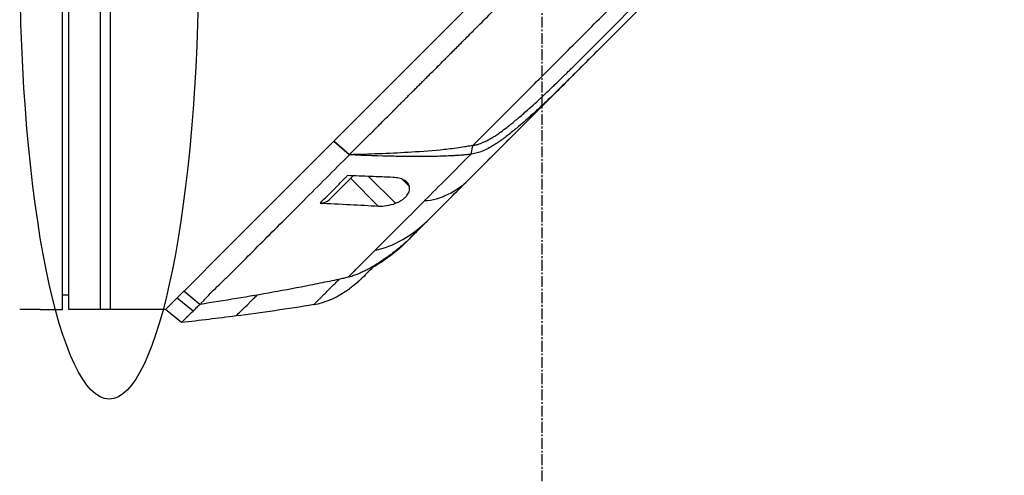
# Model space of a CAD drawing. Header units: millimetres. Extents: x 0 to 4378, y 0 to 2397.
# Tile 460 of 656: x 1530 to 1685, y 1151 to 1222. Entities that reach past the tile are written whole.
import ezdxf

# ---------------------------------------------------------------- set-up
doc = ezdxf.new("R2010")
doc.units = ezdxf.units.MM
doc.header["$LTSCALE"] = 0.2
doc.linetypes.add('CENTER2', pattern=[1.125, 0.75, -0.125, 0.125, -0.125])
doc.layers.add('02_Center Line', color=1, linetype='CENTER2')
doc.layers.add('13_After Rev.Num.', color=6, linetype='Continuous')
doc.styles.add('Rainbow-4.0 Style', font='malgunsl.ttf')
doc.dimstyles.new('Rainbow-4.0 Style', dxfattribs={"dimtxt": 3.5, "dimasz": 2.5, "dimexe": 1, "dimexo": 1, "dimgap": 1, "dimtad": 1, "dimdsep": 46, "dimtxsty": 'Rainbow-4.0 Style', "dimcen": 0, "dimclrd": 251, "dimclre": 251, "dimclrt": 7, "dimazin": 3, "dimtp": 0.1, "dimtm": 0.1, "dimtfac": 0.61, "dimtmove": 0, "dimatfit": 3, "dimfxl": 1, "dimlwd": -1, "dimlwe": -1, "dimarcsym": 1})

# ---------------------------------------------------------------- blocks, each defined once
blk = doc.blocks.new('*D144')
at = {"color": 251, "linetype": 'ByBlock', "transparency": 16777216}
for p, q in [((1621.7, 1236.01), (1778.89, 1236.01)), ((1773.89, 681.61), (1773.89, 1223.51)), ((1676.76, 669.11), (1778.89, 669.11))]:
    blk.add_line(p, q, dxfattribs=at)
at = {"color": 251, "transparency": 16777216}
for points in [[(1771.81, 1223.51), (1775.98, 1223.51), (1773.89, 1236.01)], [(1771.81, 681.61), (1775.98, 681.61), (1773.89, 669.11)]]:
    blk.add_solid(points, dxfattribs=at)
at = {"layer": 'Defpoints', "color": 0, "transparency": 16777216}
for p in [(1616.7, 1236.01), (1773.89, 1236.01), (1671.76, 669.11)]:
    blk.add_point(p, dxfattribs=at)
at = {"color": 7, "transparency": 16777216, "insert": (1759.84, 952.56), "char_height": 17.5, "attachment_point": 5, "rotation": 90, "style": 'Rainbow-4.0 Style'}
blk.add_mtext('566.9', dxfattribs=at)
blk = doc.blocks.new('*D146')
at = {"color": 251, "linetype": 'ByBlock', "transparency": 16777216}
for p, q in [((1483.19, 1869.11), (1834.85, 1869.11)), ((1829.85, 681.61), (1829.85, 1856.61)), ((1617.14, 669.11), (1834.85, 669.11))]:
    blk.add_line(p, q, dxfattribs=at)
at = {"color": 251, "transparency": 16777216}
for points in [[(1827.77, 1856.61), (1831.94, 1856.61), (1829.85, 1869.11)], [(1827.77, 681.61), (1831.94, 681.61), (1829.85, 669.11)]]:
    blk.add_solid(points, dxfattribs=at)
at = {"layer": 'Defpoints', "color": 0, "transparency": 16777216}
for p in [(1478.19, 1869.11), (1829.85, 1869.11), (1612.14, 669.11)]:
    blk.add_point(p, dxfattribs=at)
at = {"color": 7, "transparency": 16777216, "insert": (1815.75, 1269.11), "char_height": 17.5, "attachment_point": 5, "rotation": 90, "style": 'Rainbow-4.0 Style'}
blk.add_mtext('1200', dxfattribs=at)
blk = doc.blocks.new('Blk$A17R2-5W24F')
for p, q in [((-75.2, 677.1), (-75.2, 795.1)), ((-74.2, 677.1), (-74.2, 795.1)), ((-69.2, 677.1), (-69.2, 795.1)), ((-67.7, 795.1), (-67.7, 677.1)), ((38.26, 747.18), (13.59, 722.51)), ((-22.44, 713.66), (-0.18, 735.92)), ((13.59, 722.51), (-20.62, 688.3)), ((13.59, 722.51), (13.58, 722.51)), ((6.42, 716.64), (6.48, 716.7)), ((-30.19, 705.91), (-22.44, 713.66)), ((-49.35, 686.75), (-30.19, 705.91)), ((-30.19, 701.32), (-32.62, 703.48)), ((-32.61, 703.49), (-30.18, 701.34)), ((-11.11, 701.42), (-10.83, 702.79)), ((-30.19, 701.32), (-30.18, 701.34)), ((-33.35, 694.27), (-29.58, 698.03)), ((-27.17, 697.94), (-22.97, 693.74)), ((-29.98, 697.63), (-25.65, 693.3)), ((-21.89, 697.49), (-20.78, 696.38)), ((-21.88, 687.1), (-21.91, 687.12)), ((-20.62, 688.3), (-20.62, 688.3)), ((-56.12, 679.98), (-49.35, 686.75)), ((-28.28, 681.93), (-28.28, 681.93)), ((-75.2, 679.4), (-74.2, 679.39)), ((-57.52, 678.58), (-56.13, 679.97)), ((-56.12, 679.98), (-56.13, 679.97)), ((-53.62, 677.89), (-56.13, 679.97)), ((-56.12, 679.98), (-53.61, 677.88)), ((-59, 677.1), (-57.52, 678.58)), ((-57.17, 678.93), (-54.68, 676.86)), ((-53.61, 677.88), (-53.62, 677.89)), ((-53.62, 677.89), (-53.62, 677.89)), ((-78.7, 677.1), (-81.89, 677.1)), ((-78.2, 677.1), (-75.2, 677.1)), ((-59, 677.1), (-74.2, 677.1)), ((-56.51, 675.03), (-59, 677.1))]:
    blk.add_line(p, q)
for centre, major_axis, ratio, start_param, end_param in [((18.89, 731.4), (60.21, 60.19), 0.000118, 2.092385, 2.238242), ((-35.47, 696.4), (2.12, -2.13), 0.723626, 5.609776, 6.285676), ((261.62, 970.58), (290.94, 290.97), 0.00001, 3.386635, 3.421383), ((-34.85, 707.53), (10.42, 25.63), 0.82656, 4.179952, 4.245343)]:
    blk.add_ellipse(centre, major_axis=major_axis, ratio=ratio, start_param=start_param, end_param=end_param)
for points, knots in [([(-30.18, 701.34), (-29.79, 701.73), (-29.39, 702.14), (-28.97, 702.56), (-28.55, 702.98), (-28.13, 703.4), (-27.69, 703.84), (-27.55, 703.98), (-27.41, 704.12), (-27.27, 704.26), (-27.13, 704.4), (-26.99, 704.54), (-26.85, 704.68), (-26.71, 704.82), (-26.57, 704.96), (-26.43, 705.1), (-26.42, 705.12), (-26.4, 705.13), (-26.39, 705.14), (-26.27, 705.26), (-26.17, 705.37), (-26.06, 705.47), (-25.95, 705.58), (-25.84, 705.69), (-25.73, 705.8), (-25.64, 705.89), (-25.54, 705.99), (-25.45, 706.08), (-25.14, 706.39), (-24.81, 706.72), (-24.48, 707.05), (-24.14, 707.39), (-23.8, 707.73), (-23.44, 708.09), (-23.34, 708.19), (-23.23, 708.3), (-23.13, 708.4), (-23.02, 708.5), (-22.92, 708.61), (-22.82, 708.71), (-22.72, 708.81), (-22.61, 708.91), (-22.52, 709.01), (-22.5, 709.03), (-22.49, 709.04), (-22.48, 709.05), (-22.45, 709.08), (-22.43, 709.1), (-22.41, 709.12), (-22.37, 709.16), (-22.34, 709.19), (-22.31, 709.22), (-22.28, 709.24), (-22.26, 709.27), (-22.24, 709.29), (-22.17, 709.36), (-22.09, 709.43), (-22, 709.52), (-21.91, 709.62), (-21.81, 709.72), (-21.69, 709.83), (-21.58, 709.95), (-21.45, 710.07), (-21.32, 710.21), (-21.3, 710.23), (-21.28, 710.25), (-21.26, 710.27), (-21.11, 710.41), (-20.96, 710.57), (-20.79, 710.74), (-20.72, 710.8), (-20.66, 710.87), (-20.59, 710.93), (-20.54, 710.98), (-20.48, 711.04), (-20.43, 711.09), (-20.33, 711.19), (-20.23, 711.29), (-20.14, 711.39), (-20.04, 711.49), (-19.94, 711.58), (-19.85, 711.67), (-19.83, 711.69), (-19.8, 711.72), (-19.78, 711.74), (-19.58, 711.94), (-19.39, 712.13), (-19.21, 712.31), (-19.03, 712.49), (-18.87, 712.65), (-18.71, 712.81), (-18.6, 712.92), (-18.5, 713.02), (-18.4, 713.12), (-18.17, 713.34), (-17.94, 713.58), (-17.69, 713.83), (-17.44, 714.08), (-17.18, 714.34), (-16.9, 714.62), (-16.63, 714.89), (-16.33, 715.18), (-16.03, 715.49), (-15.74, 715.78), (-15.44, 716.08), (-15.13, 716.39), (-15.11, 716.41), (-15.09, 716.42), (-15.08, 716.44), (-14.98, 716.54), (-14.88, 716.64), (-14.78, 716.74), (-14.68, 716.84), (-14.57, 716.94), (-14.48, 717.04), (-14.44, 717.08), (-14.4, 717.12), (-14.36, 717.16), (-14.35, 717.17), (-14.34, 717.18), (-14.32, 717.19), (-14.08, 717.44), (-13.83, 717.69), (-13.59, 717.93), (-13.35, 718.17), (-13.1, 718.42), (-12.86, 718.66), (-12.62, 718.9), (-12.38, 719.14), (-12.14, 719.38), (-12.07, 719.45), (-12.01, 719.51), (-11.94, 719.58), (-11.62, 719.9), (-11.31, 720.21), (-10.99, 720.53), (-10.73, 720.79), (-10.47, 721.06), (-10.21, 721.32), (-9.84, 721.68), (-9.47, 722.05), (-9.11, 722.42), (-8.74, 722.79), (-8.37, 723.16), (-8, 723.52), (-7.63, 723.9), (-7.26, 724.27), (-6.9, 724.63), (-6.63, 724.9), (-6.36, 725.17), (-6.1, 725.43), (-6.09, 725.44), (-6.08, 725.45), (-6.07, 725.46), (-5.97, 725.56), (-5.88, 725.65), (-5.78, 725.75), (-5.69, 725.84), (-5.6, 725.93), (-5.5, 726.03), (-5.49, 726.04), (-5.47, 726.06), (-5.46, 726.07), (-5.24, 726.29), (-5.01, 726.52), (-4.77, 726.76), (-4.7, 726.83), (-4.63, 726.91), (-4.55, 726.98), (-4.48, 727.06), (-4.4, 727.13), (-4.32, 727.21), (-4.3, 727.24), (-4.27, 727.26), (-4.25, 727.29), (-4.17, 727.36), (-4.09, 727.45), (-4.01, 727.53), (-3.92, 727.61), (-3.84, 727.69), (-3.76, 727.78), (-3.74, 727.79), (-3.72, 727.81), (-3.71, 727.83), (-3.53, 728.01), (-3.36, 728.17), (-3.21, 728.33), (-3.05, 728.48), (-2.91, 728.63), (-2.78, 728.76), (-2.66, 728.88), (-2.54, 729), (-2.44, 729.1), (-2.34, 729.2), (-2.25, 729.29), (-2.17, 729.37), (-2.09, 729.44), (-2.03, 729.51), (-1.97, 729.56), (-1.96, 729.58), (-1.94, 729.6), (-1.92, 729.62), (-1.9, 729.63), (-1.88, 729.65), (-1.86, 729.68), (-1.5, 730.04), (-1.13, 730.41), (-0.75, 730.79), (-0.43, 731.11), (-0.11, 731.44), (0.23, 731.77), (0.3, 731.84), (0.38, 731.92), (0.46, 732), (0.53, 732.08), (0.61, 732.15), (0.69, 732.23), (0.71, 732.26), (0.74, 732.28), (0.76, 732.3), (0.95, 732.49), (1.12, 732.66), (1.28, 732.83), (1.45, 732.99), (1.6, 733.15), (1.74, 733.29), (1.89, 733.43), (2.02, 733.56), (2.14, 733.68), (2.18, 733.73), (2.23, 733.77), (2.28, 733.82), (2.3, 733.84), (2.32, 733.86), (2.34, 733.89), (2.69, 734.23), (3.03, 734.57), (3.37, 734.91), (3.7, 735.25), (4.04, 735.59), (4.38, 735.93), (4.72, 736.27), (5.07, 736.61), (5.41, 736.96), (5.76, 737.31), (6.11, 737.65), (6.46, 738), (6.47, 738.01), (6.47, 738.02), (6.48, 738.02), (6.58, 738.13), (6.69, 738.24), (6.8, 738.34), (6.91, 738.45), (7.02, 738.57), (7.13, 738.68), (7.37, 738.92), (7.61, 739.15), (7.84, 739.39), (8.08, 739.62), (8.31, 739.86), (8.54, 740.08), (8.77, 740.32), (9.01, 740.55), (9.23, 740.78), (9.46, 741.01), (9.69, 741.23), (9.91, 741.45), (10.13, 741.68), (10.36, 741.9), (10.57, 742.11), (10.59, 742.13), (10.61, 742.15), (10.62, 742.17), (10.69, 742.23), (10.75, 742.29), (10.82, 742.36), (10.84, 742.38), (10.86, 742.4), (10.88, 742.42), (10.97, 742.51), (11.07, 742.62), (11.19, 742.73), (11.31, 742.85), (11.44, 742.98), (11.58, 743.12), (11.71, 743.24), (11.84, 743.38), (11.99, 743.53), (12.01, 743.54), (12.02, 743.56), (12.03, 743.57), (12.2, 743.74), (12.38, 743.92), (12.57, 744.11), (12.62, 744.16), (12.66, 744.2), (12.7, 744.24), (12.85, 744.39), (12.99, 744.53), (13.13, 744.67), (13.22, 744.75), (13.3, 744.84), (13.38, 744.92), (13.59, 745.13), (13.79, 745.33), (13.98, 745.51), (14.16, 745.69), (14.33, 745.86), (14.49, 746.02), (14.54, 746.07), (14.59, 746.12), (14.64, 746.18), (14.7, 746.23), (14.76, 746.29), (14.82, 746.35), (14.97, 746.5), (15.13, 746.66), (15.29, 746.82), (15.44, 746.97), (15.6, 747.13), (15.76, 747.28), (15.88, 747.41), (16.01, 747.54), (16.13, 747.66), (16.54, 748.07), (16.94, 748.46), (17.32, 748.85), (17.35, 748.87), (17.37, 748.9), (17.4, 748.92), (17.8, 749.33), (18.19, 749.72), (18.57, 750.09), (18.68, 750.21), (18.79, 750.32), (18.9, 750.43), (19.21, 750.73), (19.52, 751.04), (19.84, 751.37), (19.88, 751.4), (19.91, 751.43), (19.95, 751.47), (20.27, 751.79), (20.6, 752.13), (20.94, 752.47), (20.98, 752.5), (21.01, 752.53), (21.05, 752.57), (21.12, 752.64), (21.19, 752.72), (21.27, 752.79), (21.62, 753.14), (21.98, 753.5), (22.35, 753.87), (22.37, 753.89), (22.39, 753.91), (22.41, 753.93), (22.51, 754.03), (22.61, 754.13), (22.71, 754.23), (22.8, 754.32), (22.88, 754.4), (22.96, 754.48), (23.22, 754.75), (23.48, 755.01), (23.74, 755.27), (24, 755.53), (24.26, 755.78), (24.51, 756.04), (24.67, 756.2), (24.83, 756.36), (24.99, 756.51), (25.19, 756.71), (25.38, 756.91), (25.58, 757.11), (25.78, 757.31), (25.98, 757.51), (26.18, 757.71), (26.37, 757.9), (26.57, 758.1), (26.77, 758.3), (26.84, 758.37), (26.91, 758.44), (26.98, 758.51), (27, 758.53), (27.01, 758.54), (27.02, 758.55), (27.13, 758.66), (27.25, 758.78), (27.37, 758.9), (27.48, 759.01), (27.6, 759.13), (27.71, 759.24), (27.81, 759.34), (27.9, 759.44), (28, 759.53), (28.04, 759.58), (28.09, 759.62), (28.13, 759.67), (28.45, 759.98), (28.75, 760.29), (29.04, 760.58), (29.33, 760.87), (29.61, 761.15), (29.88, 761.41), (30.14, 761.67), (30.39, 761.93), (30.63, 762.17), (30.69, 762.22), (30.75, 762.28), (30.81, 762.34), (30.84, 762.38), (30.88, 762.41), (30.92, 762.45), (30.92, 762.46), (30.92, 762.46), (30.93, 762.46), (31.11, 762.65), (31.3, 762.84), (31.49, 763.03), (31.68, 763.21), (31.87, 763.4), (32.05, 763.59), (32.12, 763.66), (32.19, 763.73), (32.26, 763.8), (32.71, 764.25), (33.17, 764.7), (33.62, 765.16), (34, 765.54), (34.37, 765.91), (34.75, 766.29)], [-1, -1, -1, -1, -0.9789296, -0.9789296, -0.9789296, -0.9581244, -0.9581244, -0.9581244, -0.9515451, -0.9515451, -0.9515451, -0.9449348, -0.9449348, -0.9449348, -0.9382041, -0.9382041, -0.9382041, -0.9375, -0.9375, -0.9375, -0.9319977, -0.9319977, -0.9319977, -0.9263951, -0.9263951, -0.9263951, -0.921504, -0.921504, -0.921504, -0.9055419, -0.9055419, -0.9055419, -0.8896704, -0.8896704, -0.8896704, -0.8851265, -0.8851265, -0.8851265, -0.8805228, -0.8805228, -0.8805228, -0.875695, -0.875695, -0.875695, -0.875, -0.875, -0.875, -0.8738027, -0.8738027, -0.8738027, -0.871339, -0.871339, -0.871339, -0.8694745, -0.8694745, -0.8694745, -0.8642105, -0.8642105, -0.8642105, -0.8589421, -0.8589421, -0.8589421, -0.853667, -0.853667, -0.853667, -0.8528979, -0.8528979, -0.8528979, -0.8475582, -0.8475582, -0.8475582, -0.8455145, -0.8455145, -0.8455145, -0.84375, -0.84375, -0.84375, -0.8401552, -0.8401552, -0.8401552, -0.8363637, -0.8363637, -0.8363637, -0.8353788, -0.8353788, -0.8353788, -0.826964, -0.826964, -0.826964, -0.8184892, -0.8184892, -0.8184892, -0.8125358, -0.8125358, -0.8125358, -0.799416, -0.799416, -0.799416, -0.7862374, -0.7862374, -0.7862374, -0.7730127, -0.7730127, -0.7730127, -0.7604312, -0.7604312, -0.7604312, -0.7597326, -0.7597326, -0.7597326, -0.7557579, -0.7557579, -0.7557579, -0.7516937, -0.7516937, -0.7516937, -0.75, -0.75, -0.75, -0.7495095, -0.7495095, -0.7495095, -0.738744, -0.738744, -0.738744, -0.7278633, -0.7278633, -0.7278633, -0.7168641, -0.7168641, -0.7168641, -0.7138982, -0.7138982, -0.7138982, -0.699398, -0.699398, -0.699398, -0.6875, -0.6875, -0.6875, -0.6708213, -0.6708213, -0.6708213, -0.6540892, -0.6540892, -0.6540892, -0.6372304, -0.6372304, -0.6372304, -0.625, -0.625, -0.625, -0.6245336, -0.6245336, -0.6245336, -0.6200516, -0.6200516, -0.6200516, -0.6155535, -0.6155535, -0.6155535, -0.6148977, -0.6148977, -0.6148977, -0.6047574, -0.6047574, -0.6047574, -0.601782, -0.601782, -0.601782, -0.5990028, -0.5990028, -0.5990028, -0.5982143, -0.5982143, -0.5982143, -0.5957162, -0.5957162, -0.5957162, -0.5932599, -0.5932599, -0.5932599, -0.5927372, -0.5927372, -0.5927372, -0.5872406, -0.5872406, -0.5872406, -0.581718, -0.581718, -0.581718, -0.5763525, -0.5763525, -0.5763525, -0.5709392, -0.5709392, -0.5709392, -0.5654651, -0.5654651, -0.5654651, -0.5637081, -0.5637081, -0.5637081, -0.5625, -0.5625, -0.5625, -0.545469, -0.545469, -0.545469, -0.53125, -0.53125, -0.53125, -0.5282658, -0.5282658, -0.5282658, -0.5253909, -0.5253909, -0.5253909, -0.5245175, -0.5245175, -0.5245175, -0.5174983, -0.5174983, -0.5174983, -0.5103448, -0.5103448, -0.5103448, -0.5030587, -0.5030587, -0.5030587, -0.5001152, -0.5001152, -0.5001152, -0.4990096, -0.4990096, -0.4990096, -0.4837025, -0.4837025, -0.4837025, -0.4685308, -0.4685308, -0.4685308, -0.4531559, -0.4531559, -0.4531559, -0.4377811, -0.4377811, -0.4377811, -0.4375, -0.4375, -0.4375, -0.4329347, -0.4329347, -0.4329347, -0.4283694, -0.4283694, -0.4283694, -0.4184079, -0.4184079, -0.4184079, -0.408246, -0.408246, -0.408246, -0.3977585, -0.3977585, -0.3977585, -0.3870567, -0.3870567, -0.3870567, -0.3760297, -0.3760297, -0.3760297, -0.375, -0.375, -0.375, -0.370183, -0.370183, -0.370183, -0.3689622, -0.3689622, -0.3689622, -0.3630616, -0.3630616, -0.3630616, -0.3571539, -0.3571539, -0.3571539, -0.3517039, -0.3517039, -0.3517039, -0.3512462, -0.3512462, -0.3512462, -0.3451806, -0.3451806, -0.3451806, -0.34375, -0.34375, -0.34375, -0.3385373, -0.3385373, -0.3385373, -0.3351938, -0.3351938, -0.3351938, -0.3266595, -0.3266595, -0.3266595, -0.3181557, -0.3181557, -0.3181557, -0.3153279, -0.3153279, -0.3153279, -0.3125, -0.3125, -0.3125, -0.3057124, -0.3057124, -0.3057124, -0.2989718, -0.2989718, -0.2989718, -0.2935114, -0.2935114, -0.2935114, -0.2757097, -0.2757097, -0.2757097, -0.2745503, -0.2745503, -0.2745503, -0.2556523, -0.2556523, -0.2556523, -0.25, -0.25, -0.25, -0.2343962, -0.2343962, -0.2343962, -0.2327153, -0.2327153, -0.2327153, -0.2171142, -0.2171142, -0.2171142, -0.2155792, -0.2155792, -0.2155792, -0.2121786, -0.2121786, -0.2121786, -0.196408, -0.196408, -0.196408, -0.195491, -0.195491, -0.195491, -0.1911869, -0.1911869, -0.1911869, -0.1875, -0.1875, -0.1875, -0.1755694, -0.1755694, -0.1755694, -0.1636589, -0.1636589, -0.1636589, -0.15625, -0.15625, -0.15625, -0.1469514, -0.1469514, -0.1469514, -0.1377448, -0.1377448, -0.1377448, -0.1287205, -0.1287205, -0.1287205, -0.1255778, -0.1255778, -0.1255778, -0.125, -0.125, -0.125, -0.1200029, -0.1200029, -0.1200029, -0.1150898, -0.1150898, -0.1150898, -0.1110546, -0.1110546, -0.1110546, -0.1091039, -0.1091039, -0.1091039, -0.0953851, -0.0953851, -0.0953851, -0.0816866, -0.0816866, -0.0816866, -0.0680382, -0.0680382, -0.0680382, -0.064702, -0.064702, -0.064702, -0.0627335, -0.0627335, -0.0627335, -0.0625, -0.0625, -0.0625, -0.0529112, -0.0529112, -0.0529112, -0.0435346, -0.0435346, -0.0435346, -0.0400854, -0.0400854, -0.0400854, -0.01801, -0.01801, -0.01801, 0, 0, 0, 0]), ([(-10.83, 702.79), (-8.74, 704.88), (-6.62, 707), (-2.32, 711.3), (-0.15, 713.47), (4.23, 717.85), (6.43, 720.05), (9.74, 723.36), (10.84, 724.46), (13.06, 726.68), (14.18, 727.8), (16.34, 729.96), (17.38, 731), (20.42, 734.04), (22.43, 736.05), (25.91, 739.53), (27.41, 741.03), (30.38, 744), (31.85, 745.47), (33.3, 746.92)], [0, 0, 0, 0, 0.1448174, 0.1448174, 0.2896349, 0.2896349, 0.4344523, 0.4344523, 0.506861, 0.506861, 0.5792697, 0.5792697, 0.6516784, 0.6516784, 0.7896349, 0.7896349, 0.8948175, 0.8948175, 1, 1, 1, 1]), ([(13.58, 722.51), (12.04, 720.96), (10.5, 719.42), (8.2, 717.12), (7.37, 716.29), (6.17, 715.1), (5.77, 714.7), (5.18, 714.1), (4.98, 713.9), (4.61, 713.54), (4.39, 713.31), (4.19, 713.11)], [-1.621831, -1.621831, -1.621831, -1.621831, -0.795793, -0.795793, -0.389175, -0.389175, -0.186369, -0.186369, -0.084957, -0.084957, -0.000037, -0.000037, -0.000037, -0.000037]), ([(-10.83, 702.79), (-10.74, 702.81), (-10.64, 702.82), (-10.45, 702.86), (-10.35, 702.89), (-10.19, 702.93), (-10.12, 702.95), (-9.77, 703.06), (-9.47, 703.17), (-8.98, 703.39), (-8.77, 703.49), (-8.25, 703.76), (-7.95, 703.93), (-7.56, 704.17), (-7.47, 704.22), (-7.17, 704.41), (-6.96, 704.55), (-6.63, 704.78), (-6.51, 704.86), (-6.1, 705.16), (-5.8, 705.39), (-5.33, 705.75), (-5.16, 705.88), (-4.8, 706.17), (-4.61, 706.32), (-4.22, 706.65), (-4.01, 706.83), (-3.28, 707.44), (-2.78, 707.88), (-1.47, 709.03), (-0.69, 709.75), (0.55, 710.91), (1.03, 711.36), (1.68, 711.98), (1.87, 712.16), (2.52, 712.79), (2.89, 713.15), (3.25, 713.5), (3.46, 713.7), (3.82, 714.06), (4.09, 714.32), (4.48, 714.71), (4.65, 714.88), (5.35, 715.57), (5.89, 716.1), (6.42, 716.64)], [-1.285403, -1.285403, -1.285403, -1.285403, -1.271463, -1.271463, -1.256823, -1.256823, -1.246528, -1.246528, -1.202682, -1.202682, -1.170566, -1.170566, -1.123222, -1.123222, -1.109476, -1.109476, -1.075833, -1.075833, -1.056333, -1.056333, -1.007166, -1.007166, -0.978305, -0.978305, -0.945833, -0.945833, -0.910467, -0.910467, -0.825443, -0.825443, -0.691238, -0.691238, -0.608175, -0.608175, -0.575828, -0.575828, -0.493574, -0.493574, -0.381382, -0.381382, -0.294722, -0.294722, -0.227777, -0.227777, 0, 0, 0, 0]), ([(-11.62, 697.3), (-9.13, 699.8), (-6.54, 702.39), (-3.89, 705.03), (-1.25, 707.68), (1.46, 710.38), (4.19, 713.11)], [0, 0, 0, 0, 0.5000002, 0.5000002, 0.5000002, 0.9999984, 0.9999984, 0.9999984, 0.9999984]), ([(4.19, 713.11), (3.73, 712.65), (2.79, 711.72), (1.09, 710.07), (0.33, 709.34), (-0.95, 708.16), (-1.45, 707.7), (-2.23, 707), (-2.51, 706.75), (-3.17, 706.17), (-3.55, 705.85), (-4.08, 705.4), (-4.24, 705.27), (-4.67, 704.92), (-4.95, 704.69), (-5.46, 704.29), (-5.7, 704.11), (-6.06, 703.84), (-6.2, 703.74), (-6.79, 703.31), (-7.26, 703), (-8.33, 702.37), (-8.93, 702.05), (-10.06, 701.63), (-10.68, 701.48), (-11.11, 701.42)], [0, 0, 0, 0, 0.195265, 0.195265, 0.355678, 0.355678, 0.459515, 0.459515, 0.515572, 0.515572, 0.5869, 0.5869, 0.616223, 0.616223, 0.670097, 0.670097, 0.714968, 0.714968, 0.73952, 0.73952, 0.824564, 0.824564, 0.930896, 0.930896, 1.017696, 1.017696, 1.017696, 1.017696]), ([(-10.83, 702.79), (-11.15, 702.74), (-11.46, 702.68), (-11.9, 702.61), (-12.02, 702.59), (-12.55, 702.5), (-12.98, 702.43), (-14.27, 702.25), (-15.12, 702.16), (-17.58, 701.92), (-19.49, 701.79), (-24.04, 701.53), (-27.16, 701.42), (-30.18, 701.34)], [-2.205357, -2.205357, -2.205357, -2.205357, -2.083404, -2.083404, -2.047433, -2.047433, -1.904347, -1.904347, -1.624596, -1.624596, -1.088037, -1.088037, -0.000001, -0.000001, -0.000001, -0.000001]), ([(-53.61, 677.88), (-53.54, 677.95), (-53.47, 678.03), (-53.37, 678.14), (-53.34, 678.18), (-53.27, 678.26), (-53.23, 678.29), (-53.04, 678.49), (-52.89, 678.64), (-52.42, 679.13), (-52.09, 679.48), (-51.39, 680.2), (-51.01, 680.57), (-50.23, 681.33), (-49.82, 681.72), (-49.19, 682.33), (-48.97, 682.54), (-48.65, 682.85), (-48.54, 682.96), (-48.32, 683.18), (-48.21, 683.29), (-47.66, 683.85), (-47.21, 684.3), (-45.82, 685.7), (-44.84, 686.68), (-41.8, 689.72), (-39.62, 691.9), (-36.19, 695.33), (-35.02, 696.5), (-32.64, 698.88), (-31.43, 700.1), (-30.19, 701.32)], [0, 0, 0, 0, 0.015625, 0.015625, 0.0234375, 0.0234375, 0.03125, 0.03125, 0.0625, 0.0625, 0.125, 0.125, 0.1875, 0.1875, 0.25, 0.25, 0.28125, 0.28125, 0.296875, 0.296875, 0.3125, 0.3125, 0.375, 0.375, 0.5, 0.5, 0.75, 0.75, 0.875, 0.875, 1, 1, 1, 1]), ([(-11.11, 701.42), (-11.14, 701.42), (-11.18, 701.41), (-11.23, 701.41), (-11.23, 701.4), (-11.28, 701.4), (-11.33, 701.39), (-11.44, 701.38), (-11.45, 701.38), (-11.56, 701.37), (-11.68, 701.35), (-11.85, 701.34), (-11.93, 701.33), (-12.11, 701.31), (-12.21, 701.31), (-12.44, 701.29), (-12.58, 701.28), (-12.89, 701.25), (-13.06, 701.24), (-13.47, 701.21), (-13.7, 701.2), (-14.87, 701.13), (-15.8, 701.1), (-17.33, 701.07), (-17.97, 701.06), (-18.9, 701.06), (-19.24, 701.06), (-19.99, 701.06), (-20.39, 701.06), (-21.56, 701.07), (-22.35, 701.08), (-25.44, 701.14), (-27.83, 701.22), (-30.19, 701.32)], [-2.291802, -2.291802, -2.291802, -2.291802, -2.291443, -2.291443, -2.29127, -2.29127, -2.290168, -2.290168, -2.288307, -2.288307, -2.239037, -2.239037, -2.210836, -2.210836, -2.175578, -2.175578, -2.128626, -2.128626, -2.066729, -2.066729, -1.984047, -1.984047, -1.657435, -1.657435, -1.438808, -1.438808, -1.307398, -1.307398, -1.157172, -1.157172, -0.859997, -0.859997, -0.000001, -0.000001, -0.000001, -0.000001]), ([(-34.78, 693.77), (-34.59, 693.96), (-34.39, 694.16), (-33.51, 695.04), (-32.82, 695.73), (-31.69, 696.86), (-31.26, 697.29), (-30.71, 697.84), (-30.6, 697.95), (-30.48, 698.07)], [0, 0, 0, 0, 0.000971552, 0.000971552, 0.004393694, 0.004393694, 0.006478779, 0.006478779, 0.007034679, 0.007034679, 0.007034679, 0.007034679]), ([(-23.34, 697.79), (-24.52, 697.83), (-25.68, 697.88), (-28.05, 697.97), (-29.29, 698.02), (-30.48, 698.07)], [0.000001, 0.000001, 0.000001, 0.000001, 0.428926, 0.428926, 0.8578508, 0.8578508, 0.8578508, 0.8578508]), ([(-20.78, 696.38), (-20.84, 696.59), (-20.95, 696.78), (-21.25, 697.11), (-21.44, 697.26), (-21.89, 697.5), (-22.15, 697.6), (-22.71, 697.73), (-23.02, 697.78), (-23.34, 697.79)], [-0.4712694, -0.4712694, -0.4712694, -0.4712694, -0.3559833, -0.3559833, -0.2356302, -0.2356302, -0.1175479, -0.1175479, 0, 0, 0, 0]), ([(-22.97, 693.74), (-22.78, 693.81), (-22.6, 693.89), (-22.26, 694.06), (-22.11, 694.15), (-21.81, 694.35), (-21.67, 694.45), (-21.4, 694.69), (-21.27, 694.82), (-21.01, 695.15), (-20.89, 695.35), (-20.77, 695.71), (-20.74, 695.86), (-20.73, 696.13), (-20.75, 696.26), (-20.78, 696.38)], [0.000001, 0.000001, 0.000001, 0.000001, 0.0602371, 0.0602371, 0.1141523, 0.1141523, 0.169816, 0.169816, 0.2318664, 0.2318664, 0.3259147, 0.3259147, 0.3977793, 0.3977793, 0.4637317, 0.4637317, 0.4637317, 0.4637317]), ([(-18, 690.92), (-17, 691.92), (-15.96, 692.96), (-13.83, 695.1), (-12.73, 696.19), (-11.62, 697.3)], [0, 0, 0, 0, 0.5, 0.5, 1, 1, 1, 1]), ([(-34.78, 693.77), (-33.48, 693.7), (-31.61, 693.61), (-28.54, 693.45), (-27.12, 693.38), (-25.65, 693.3)], [0.000001, 0.000001, 0.000001, 0.000001, 0.4709011, 0.4709011, 0.9421167, 0.9421167, 0.9421167, 0.9421167]), ([(-26.14, 686.39), (-24.96, 687.57), (-23.7, 688.83), (-21.1, 691.42), (-19.76, 692.77), (-18.38, 694.15)], [-1, -1, -1, -1, -0.5, -0.5, 0, 0, 0, 0]), ([(-25.65, 693.3), (-25.25, 693.28), (-24.8, 693.3), (-23.86, 693.45), (-23.39, 693.57), (-22.97, 693.74)], [-0.2628699, -0.2628699, -0.2628699, -0.2628699, -0.1362599, -0.1362599, 0, 0, 0, 0]), ([(-26.46, 683.76), (-26.04, 684), (-24.43, 685), (-22.93, 686.16), (-21.88, 687.1)], [-0.5706772, -0.5706772, -0.5706772, -0.5706772, -0.4232454, 0, 0, 0, 0]), ([(-21.9, 687.13), (-22.18, 686.89), (-22.47, 686.65), (-23.05, 686.18), (-23.35, 685.95), (-23.95, 685.5), (-24.25, 685.28), (-24.86, 684.86), (-25.17, 684.65), (-25.48, 684.45)], [-0.4460143, -0.4460143, -0.4460143, -0.4460143, -0.335024, -0.335024, -0.223008, -0.223008, -0.1109235, -0.1109235, -0.000001, -0.000001, -0.000001, -0.000001]), ([(-20.63, 688.3), (-20.83, 688.09), (-21.04, 687.9), (-21.47, 687.51), (-21.68, 687.32), (-21.9, 687.13)], [-0.1726595, -0.1726595, -0.1726595, -0.1726595, -0.0863353, -0.0863353, 0, 0, 0, 0]), ([(-30.39, 682.14), (-30.32, 682.22), (-30.24, 682.29), (-30.16, 682.37), (-30.12, 682.41), (-30.09, 682.45), (-30.05, 682.48), (-30.01, 682.52), (-29.97, 682.56), (-29.93, 682.6), (-29.92, 682.61), (-29.92, 682.62), (-29.91, 682.62), (-29.76, 682.77), (-29.61, 682.92), (-29.45, 683.08), (-29.44, 683.09), (-29.42, 683.11), (-29.41, 683.12), (-29.1, 683.43), (-28.78, 683.75), (-28.46, 684.07), (-28.43, 684.1), (-28.4, 684.13), (-28.37, 684.16), (-28.23, 684.3), (-28.09, 684.44), (-27.95, 684.58), (-27.77, 684.76), (-27.6, 684.93), (-27.42, 685.11), (-27.07, 685.46), (-26.7, 685.83), (-26.34, 686.19), (-26.27, 686.26), (-26.21, 686.32), (-26.14, 686.39)], [-1, -1, -1, -1, -0.94014, -0.94014, -0.94014, -0.910212, -0.910212, -0.910212, -0.880282, -0.880282, -0.880282, -0.875, -0.875, -0.875, -0.760569, -0.760569, -0.760569, -0.75, -0.75, -0.75, -0.52113, -0.52113, -0.52113, -0.5, -0.5, -0.5, -0.401417, -0.401417, -0.401417, -0.281705, -0.281705, -0.281705, -0.042273, -0.042273, -0.042273, 0, 0, 0, 0]), ([(-25.48, 684.45), (-25.7, 684.31), (-25.93, 684.17), (-26.38, 683.9), (-26.6, 683.77), (-26.98, 683.56), (-27.12, 683.47), (-27.47, 683.29), (-27.67, 683.19), (-28.08, 682.99), (-28.3, 682.89), (-28.68, 682.72), (-28.84, 682.65), (-29.24, 682.5), (-29.47, 682.41), (-29.94, 682.26), (-30.16, 682.2), (-30.39, 682.14)], [-0.542006, -0.542006, -0.542006, -0.542006, -0.4642766, -0.4642766, -0.3875124, -0.3875124, -0.3371829, -0.3371829, -0.2709315, -0.2709315, -0.1984515, -0.1984515, -0.146033, -0.146033, -0.0709466, -0.0709466, 0, 0, 0, 0]), ([(-26.23, 683.98), (-26.67, 683.54), (-27.06, 683.16), (-27.88, 682.34), (-28.2, 682.01), (-28.27, 681.95)], [0.8182922, 0.8182922, 0.8182922, 0.8182922, 1.1911259, 1.1911259, 1.7900618, 1.7900618, 1.7900618, 1.7900618]), ([(-27.41, 682.81), (-27.51, 682.71), (-27.6, 682.61), (-27.79, 682.43), (-27.87, 682.34), (-28, 682.21), (-28.05, 682.17), (-28.09, 682.13)], [0, 0, 0, 0, 0.3366953, 0.3366953, 0.7198754, 0.7198754, 1, 1, 1, 1]), ([(-30.39, 682.14), (-30.52, 682.11), (-30.64, 682.08), (-30.88, 682.02), (-31, 682), (-31.37, 681.91), (-31.61, 681.86), (-32.35, 681.7), (-32.84, 681.6), (-34.31, 681.3), (-35.29, 681.1), (-38.24, 680.51), (-40.21, 680.14), (-45.98, 679.1), (-49.79, 678.48), (-53.61, 677.88)], [0, 0, 0, 0, 0.015912, 0.015912, 0.031824, 0.031824, 0.0636481, 0.0636481, 0.1272961, 0.1272961, 0.2545922, 0.2545922, 0.5091845, 0.5091845, 1, 1, 1, 1]), ([(-35.77, 677.85), (-35.77, 677.85), (-35.76, 677.86), (-35.75, 677.87), (-35.74, 677.88), (-35.72, 677.9), (-35.69, 677.92), (-35.69, 677.93), (-35.69, 677.93), (-35.69, 677.93), (-35.66, 677.96), (-35.62, 678), (-35.57, 678.05), (-35.53, 678.09), (-35.49, 678.12), (-35.45, 678.17), (-35.38, 678.24), (-35.3, 678.32), (-35.2, 678.42), (-35.1, 678.52), (-34.99, 678.63), (-34.87, 678.75), (-34.77, 678.85), (-34.66, 678.96), (-34.54, 679.08), (-34.38, 679.24), (-34.19, 679.43), (-34, 679.62), (-33.8, 679.82), (-33.58, 680.04), (-33.35, 680.27), (-33.28, 680.34), (-33.21, 680.41), (-33.13, 680.49), (-33.08, 680.54), (-33.03, 680.59), (-32.98, 680.64), (-32.96, 680.66), (-32.94, 680.68), (-32.92, 680.7), (-32.91, 680.71), (-32.89, 680.73), (-32.88, 680.74), (-32.86, 680.76), (-32.84, 680.78), (-32.82, 680.8), (-32.78, 680.84), (-32.75, 680.87), (-32.71, 680.91), (-32.57, 681.05), (-32.42, 681.2), (-32.27, 681.35), (-32.11, 681.51), (-31.96, 681.66), (-31.8, 681.82)], [0, 0, 0, 0, 0.0488509, 0.0488509, 0.0488509, 0.1086798, 0.1086798, 0.1086798, 0.1122608, 0.1122608, 0.1122608, 0.1878912, 0.1878912, 0.1878912, 0.2390807, 0.2390807, 0.2390807, 0.3262592, 0.3262592, 0.3262592, 0.4164413, 0.4164413, 0.4164413, 0.4927204, 0.4927204, 0.4927204, 0.6001946, 0.6001946, 0.6001946, 0.7114802, 0.7114802, 0.7114802, 0.7463599, 0.7463599, 0.7463599, 0.7701388, 0.7701388, 0.7701388, 0.7779406, 0.7779406, 0.7779406, 0.7850908, 0.7850908, 0.7850908, 0.7939173, 0.7939173, 0.7939173, 0.8097697, 0.8097697, 0.8097697, 0.8731796, 0.8731796, 0.8731796, 0.9363277, 0.9363277, 0.9363277, 0.9363277]), ([(-28.3, 681.92), (-28.3, 681.92), (-28.3, 681.92), (-28.3, 681.91), (-28.3, 681.91), (-28.31, 681.91), (-28.31, 681.9), (-28.32, 681.9), (-28.32, 681.89), (-28.33, 681.88), (-28.34, 681.88), (-28.35, 681.86), (-28.36, 681.86), (-28.39, 681.83), (-28.41, 681.81), (-28.48, 681.74), (-28.54, 681.69), (-28.76, 681.48), (-28.94, 681.32), (-29.46, 680.88), (-29.82, 680.6), (-30.18, 680.34)], [0, 0, 0, 0, 0.0037153, 0.0037153, 0.0062021, 0.0062021, 0.0083532, 0.0083532, 0.0107902, 0.0107902, 0.0129768, 0.0129768, 0.0165223, 0.0165223, 0.0242637, 0.0242637, 0.0474578, 0.0474578, 0.1170317, 0.1170317, 0.2526791, 0.2526791, 0.2526791, 0.2526791]), ([(-53.62, 677.89), (-53.82, 677.71), (-54, 677.53), (-54.26, 677.27), (-54.35, 677.19), (-54.47, 677.06), (-54.51, 677.02), (-54.57, 676.96), (-54.6, 676.94), (-54.64, 676.9), (-54.66, 676.88), (-54.68, 676.86)], [-1, -1, -1, -1, -0.5, -0.5, -0.25, -0.25, -0.125, -0.125, -0.0625, -0.0625, 0, 0, 0, 0]), ([(-47.98, 676.07), (-47.98, 676.07), (-47.98, 676.07), (-47.96, 676.09), (-47.94, 676.11), (-47.88, 676.17), (-47.82, 676.23), (-47.58, 676.47), (-47.34, 676.7), (-46.73, 677.3), (-46.36, 677.67), (-45.87, 678.15), (-45.82, 678.21), (-45.74, 678.29), (-45.71, 678.32), (-45.65, 678.38), (-45.62, 678.4), (-45.47, 678.55), (-45.35, 678.67), (-45.05, 678.97), (-44.86, 679.15), (-44.67, 679.34)], [0.5009525, 0.5009525, 0.5009525, 0.5009525, 0.53125, 0.53125, 0.5624999, 0.5624999, 0.6249999, 0.6249999, 0.7499999, 0.7499999, 0.8749999, 0.8749999, 0.8906249, 0.8906249, 0.8984374, 0.8984374, 0.9062499, 0.9062499, 0.9374999, 0.9374999, 0.9830789, 0.9830789, 0.9830789, 0.9830789]), ([(-78.7, 677.1), (-78.7, 677.1), (-78.7, 677.1), (-78.7, 677.1), (-78.69, 677.1), (-78.69, 677.1), (-78.69, 677.1), (-78.68, 677.1), (-78.68, 677.1), (-78.67, 677.1), (-78.67, 677.1), (-78.66, 677.1), (-78.65, 677.1), (-78.64, 677.1), (-78.63, 677.1), (-78.62, 677.1), (-78.61, 677.1), (-78.6, 677.1), (-78.59, 677.1), (-78.58, 677.1), (-78.56, 677.1), (-78.55, 677.1), (-78.54, 677.1), (-78.52, 677.1), (-78.5, 677.1), (-78.49, 677.1), (-78.48, 677.1), (-78.47, 677.1), (-78.45, 677.1), (-78.43, 677.1), (-78.41, 677.1), (-78.39, 677.1), (-78.37, 677.1), (-78.35, 677.1), (-78.34, 677.1), (-78.32, 677.1), (-78.31, 677.1), (-78.29, 677.1), (-78.27, 677.1), (-78.25, 677.1), (-78.24, 677.1), (-78.22, 677.1), (-78.2, 677.1)], [0.5001155, 0.5001155, 0.5001155, 0.5001155, 0.5390175, 0.5390175, 0.5390175, 0.5780596, 0.5780596, 0.5780596, 0.6074676, 0.6074676, 0.6074676, 0.6457588, 0.6457588, 0.6457588, 0.6840617, 0.6840617, 0.6840617, 0.7149351, 0.7149351, 0.7149351, 0.7532271, 0.7532271, 0.7532271, 0.7915308, 0.7915308, 0.7915308, 0.8224051, 0.8224051, 0.8224051, 0.861439, 0.861439, 0.861439, 0.9004712, 0.9004712, 0.9004712, 0.9298767, 0.9298767, 0.9298767, 0.9658206, 0.9658206, 0.9658206, 1, 1, 1, 1]), ([(-54.68, 676.86), (-54.76, 676.78), (-54.84, 676.7), (-54.99, 676.54), (-55.07, 676.47), (-55.28, 676.25), (-55.42, 676.12), (-55.79, 675.75), (-55.99, 675.55), (-56.29, 675.24), (-56.4, 675.14), (-56.49, 675.05), (-56.5, 675.04), (-56.51, 675.03), (-56.51, 675.03), (-56.51, 675.03)], [-1, -1, -1, -1, -0.9375, -0.9375, -0.875, -0.875, -0.75, -0.75, -0.5, -0.5, -0.25, -0.25, -0.125, -0.125, -0.1093356, -0.1093356, -0.1093356, -0.1093356])]:
    blk.add_open_spline(points, degree=3, knots=knots)
for points in [[(20, 730.22), (15.52, 725.73), (10.96, 721.18), (6.48, 716.7)], [(2.64, 711.54), (3.41, 712.31), (3.99, 712.9), (4.16, 713.08)], [(2.64, 711.54), (1.31, 710.22), (-0.01, 708.91), (-1.32, 707.6)], [(-18.38, 694.15), (-15.98, 694.2), (-13.2, 695.72), (-11.62, 697.3)], [(-26.14, 686.39), (-23.41, 686.83), (-19.97, 688.95), (-18, 690.92)], [(-27.34, 682.88), (-27.36, 682.85), (-27.38, 682.83), (-27.41, 682.81)], [(-28.3, 681.92), (-28.29, 681.92), (-28.29, 681.93), (-28.28, 681.93)], [(-28.09, 682.13), (-28.19, 682.02), (-28.27, 681.95), (-28.28, 681.93)], [(-28.28, 681.93), (-28.28, 681.93), (-28.28, 681.94), (-28.27, 681.95)], [(-35.77, 677.85), (-33.98, 678.09), (-31.9, 679.11), (-30.18, 680.34)], [(-35.77, 677.85), (-39.83, 677.17), (-43.9, 676.59), (-47.98, 676.07)], [(-59, 677.1), (-59, 677.1), (-59, 677.1), (-59, 677.1)], [(-47.98, 676.07), (-50.82, 675.7), (-53.66, 675.36), (-56.51, 675.03)]]:
    blk.add_open_spline(points, degree=3)
at = {"layer": '02_Center Line', "ltscale": 11.288275}
blk.add_line((0, 1340.15), (0, 643.96), dxfattribs=at)
blk = doc.blocks.new('Blk$L1P0-3O23B')
for q in [(63.35, -1.67), (70.72, 5.7)]:
    blk.add_line((63.35, 5.7), q)
blk.add_ellipse((0, 0), major_axis=(69.35, 0), ratio=0.201954)

msp = doc.modelspace()

# ---------------------------------------------------------------- block references
msp.add_blockref('Blk$A17R2-5W24F', (1612.144, 499.915))
at = {"layer": '13_After Rev.Num.', "rotation": 90}
msp.add_blockref('Blk$L1P0-3O23B', (1544.3, 1232.317), dxfattribs=at)

# ---------------------------------------------------------------- dimensions: what is measured, and where the dimension line sits
for base, p1, p2, picture, middle in [((1829.854, 1869.115), (1612.144, 669.115), (1478.192, 1869.115), '*D146', (1815.753, 1269.115)), ((1773.892, 1236.015), (1671.759, 669.115), (1616.699, 1236.015), '*D144', (1759.845, 952.565))]:
    dim = msp.add_linear_dim(base=base, p1=p1, p2=p2, angle=90, dimstyle='Rainbow-4.0 Style', override={"dimscale": 5})
    dim.commit()
    dim.dimension.update_dxf_attribs({"geometry": picture, "text_midpoint": middle})

doc.saveas('drawing.dxf')
